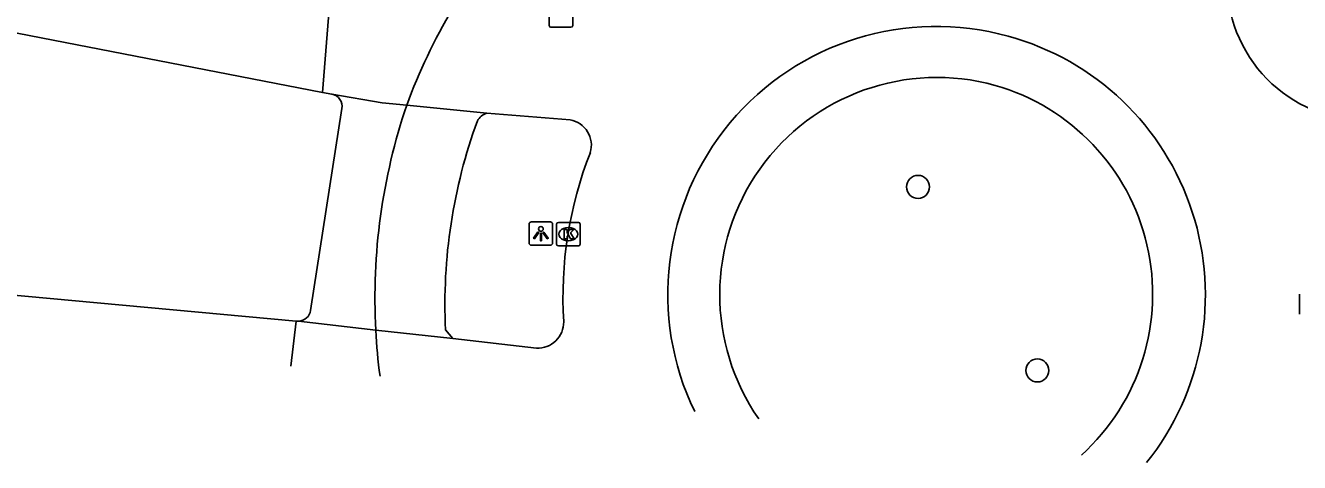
# Model space of a CAD drawing. Extents: x 162026 to 163499, y 387297 to 388169.
# Drawn here: x 162310.6 to 162364.9, y 387392.9 to 387411.5 of the extents above; entities that cross this region are included whole.
import ezdxf

# ---------------------------------------------------------------- set-up
doc = ezdxf.new("R2010")
doc.units = 0
for name, color, linetype in [('IMGEO_Boom', 7, 'Continuous'), ('IMGEO_Fietspad_gesloten', 7, 'Continuous'), ('IMGEO_Kolk', 7, 'Continuous'), ('IMGEO_Lichtpunt', 7, 'Continuous'), ('IMGEO_Rijbaan_lokaal_gesloten', 7, 'Continuous'), ('IMGEO_Verkeerseiland_gesloten', 7, 'Continuous'), ('IMGEO_Voetpad_open', 7, 'Continuous')]:
    doc.layers.add(name, color=color, linetype=linetype)

msp = doc.modelspace()

# ---------------------------------------------------------------- linework, layer by layer
at = {"layer": 'IMGEO_Boom'}
for centre in [(162348.618, 387404.603), (162353.702, 387396.784)]:
    msp.add_circle(centre, 0.489, dxfattribs=at)
at = {"layer": 'IMGEO_Fietspad_gesloten'}
msp.add_lwpolyline([(162328.492, 387398.521), (162328.798, 387398.152)], dxfattribs=at)
for centre, radius, start, end in [((162349.148, 387399.739), 21.306, 22.8824, 50.1851), ((162350.964, 387399.892), 25.479, 161.2348, 183.1443), ((162351.074, 387399.623), 22.609, 159.8495, 182.7928), ((162330.428, 387407.114), 0.651, 106.1519, 152.8334)]:
    msp.add_arc(centre, radius, start, end, dxfattribs=at)
at = {"layer": 'IMGEO_Kolk'}
for p, q in [((162332.908, 387411.479), (162332.908, 387412.331)), ((162333.909, 387412.331), (162333.909, 387411.479)), ((162333.835, 387411.405), (162332.983, 387411.405)), ((162333.222, 387402.165), (162333.222, 387403.017)), ((162333.297, 387403.091), (162334.149, 387403.091)), ((162334.223, 387403.017), (162334.223, 387402.165)), ((162333.71, 387402.871), (162333.735, 387402.871)), ((162334.149, 387402.091), (162333.297, 387402.091)), ((162333.733, 387402.311), (162333.708, 387402.311)), ((162364.869, 387399.181), (162364.869, 387400.033))]:
    msp.add_line(p, q, dxfattribs=at)
for points in [[(162332.908, 387411.479), (162332.908, 387412.331)], [(162333.909, 387412.331), (162333.909, 387411.479)], [(162333.835, 387411.405), (162332.983, 387411.405)], [(162333.222, 387402.165), (162333.222, 387403.017)], [(162333.297, 387403.091), (162334.149, 387403.091)], [(162334.223, 387403.017), (162334.223, 387402.165)], [(162333.543, 387402.791), (162333.666, 387402.791), (162333.666, 387402.64), (162333.796, 387402.791), (162333.96, 387402.791), (162333.814, 387402.64), (162333.967, 387402.391), (162333.815, 387402.391), (162333.73, 387402.555), (162333.666, 387402.488), (162333.666, 387402.391), (162333.543, 387402.391), (162333.543, 387402.791)], [(162334.149, 387402.091), (162333.297, 387402.091)], [(162364.869, 387399.181), (162364.869, 387400.033)]]:
    msp.add_lwpolyline(points, dxfattribs=at)
for centre, start, end in [((162332.985, 387411.481), 181.552, 268.448), ((162332.985, 387411.481), 181.552, 268.448), ((162333.833, 387411.481), 271.552, 358.448), ((162333.833, 387411.481), 271.552, 358.448), ((162333.299, 387403.015), 91.552, 178.448), ((162333.299, 387403.015), 91.552, 178.448), ((162334.147, 387403.015), 1.552, 88.448), ((162334.147, 387403.015), 1.552, 88.448), ((162333.299, 387402.167), 181.552, 268.448), ((162333.299, 387402.167), 181.552, 268.448), ((162334.147, 387402.167), 271.552, 358.448), ((162334.147, 387402.167), 271.552, 358.448)]:
    msp.add_arc(centre, 0.0765, start, end, dxfattribs=at)
for centre, major_axis, ratio, start_param, end_param in [((162333.709, 387402.591), (-0.387, 0.002), 0.722429, 4.712389, 7.853982), ((162333.734, 387402.591), (-0.39, 0.002), 0.717154, 1.570796, 4.712389)]:
    msp.add_ellipse(centre, major_axis=major_axis, ratio=ratio, start_param=start_param, end_param=end_param, dxfattribs=at)
at = {"layer": 'IMGEO_Lichtpunt'}
for p, q in [((162332.053, 387403.018), (162332.053, 387402.211)), ((162332.053, 387403.018), (162332.053, 387402.211)), ((162332.955, 387403.113), (162332.147, 387403.113)), ((162332.955, 387403.113), (162332.147, 387403.113)), ((162333.049, 387402.211), (162333.049, 387403.018)), ((162333.049, 387402.211), (162333.049, 387403.018)), ((162332.147, 387402.117), (162332.955, 387402.117)), ((162332.147, 387402.117), (162332.955, 387402.117))]:
    msp.add_line(p, q, dxfattribs=at)
for points in [[(162332.427, 387402.682), (162332.466, 387402.654), (162332.278, 387402.392), (162332.24, 387402.419), (162332.427, 387402.682)], [(162332.529, 387402.634), (162332.576, 387402.634), (162332.576, 387402.312), (162332.529, 387402.312), (162332.529, 387402.634)], [(162332.639, 387402.654), (162332.677, 387402.681), (162332.864, 387402.419), (162332.825, 387402.391), (162332.639, 387402.654)]]:
    msp.add_lwpolyline(points, dxfattribs=at)
msp.add_circle((162332.552, 387402.816), 0.0994, dxfattribs=at)
for centre, start, end in [((162332.147, 387403.018), 90, 180), ((162332.147, 387403.018), 90, 180), ((162332.955, 387403.018), 0, 90), ((162332.955, 387403.018), 0, 90), ((162332.147, 387402.211), 180, 270), ((162332.147, 387402.211), 180, 270), ((162332.955, 387402.211), 270, 0), ((162332.955, 387402.211), 270, 360)]:
    msp.add_arc(centre, 0.0946, start, end, dxfattribs=at)
at = {"layer": 'IMGEO_Rijbaan_lokaal_gesloten'}
for points in [[(162210.004, 387424.649), (162281.393, 387416.628), (162286.334, 387415.81), (162323.247, 387408.629)], [(162323.247, 387408.629), (162323.614, 387413.252)], [(162322.126, 387398.89), (162278.96, 387402.864), (162208.341, 387410.68)], [(162323.653, 387408.554), (162323.247, 387408.629)], [(162326.839, 387408.088), (162325.791, 387408.191), (162323.653, 387408.554)], [(162326.839, 387408.088), (162330.247, 387407.739)], [(162330.247, 387407.739), (162333.806, 387407.458)], [(162321.901, 387396.97), (162322.126, 387398.89)], [(162322.228, 387398.884), (162322.126, 387398.89)], [(162325.523, 387398.494), (162322.228, 387398.884)], [(162328.798, 387398.152), (162325.523, 387398.494)], [(162332.368, 387397.738), (162328.798, 387398.152)]]:
    msp.add_lwpolyline(points, dxfattribs=at)
for centre, radius, start, end in [((162367.693, 387413.342), 5.905, 166.7956, 258.967), ((162350.344, 387399.422), 25.052, 149.3956, 159.7616), ((162349.389, 387400.015), 11.429, 74.4341, 205.8513), ((162349.432, 387400.003), 11.429, 321.3323, 74.6581), ((162333.607, 387406.38), 1.096, 343.642, 79.5407), ((162350.295, 387399.919), 16.802, 158.5242, 183.622), ((162332.418, 387398.845), 1.108, 267.4034, 0.6853), ((162345.877, 387399.356), 20.373, 182.424, 187.9373)]:
    msp.add_arc(centre, radius, start, end, dxfattribs=at)
at = {"layer": 'IMGEO_Verkeerseiland_gesloten'}
for centre, radius, start, end in [((162349.426, 387400.013), 9.253, 74.4756, 214.8562), ((162349.359, 387400.031), 9.254, 312.2006, 74.0435)]:
    msp.add_arc(centre, radius, start, end, dxfattribs=at)
at = {"layer": 'IMGEO_Voetpad_open'}
msp.add_lwpolyline([(162322.742, 387399.344), (162324.073, 387407.936)], dxfattribs=at)
for centre, radius, start, end in [((162323.558, 387408.038), 0.525, 348.8333, 79.5677), ((162322.212, 387399.419), 0.535, 271.6701, 351.9832)]:
    msp.add_arc(centre, radius, start, end, dxfattribs=at)

doc.saveas('drawing.dxf')
